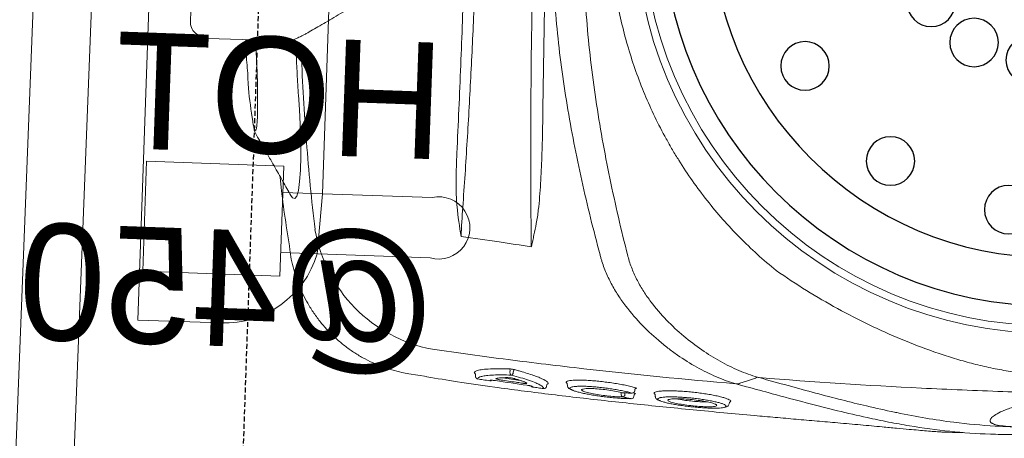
# Model space of a CAD drawing. Header units: millimetres. Extents: x 297264 to 416219, y -77299 to -23696.
# Tile 301 of 327: x 383690 to 383944, y -26492 to -26384. Entities that reach past the tile are written whole.
import ezdxf

# ---------------------------------------------------------------- set-up
doc = ezdxf.new("R2010")
doc.units = ezdxf.units.MM
doc.header["$LTSCALE"] = 2.5
doc.linetypes.add('11aa1PB-bd$0$11aa1PB-af$0$TRATTEGGIATA', pattern=[0.75, 0.5, -0.25])
for name, color, linetype, lineweight in [('CKD Dimensions', 7, 'Continuous', 0), ('CKD Equipments', 252, 'Continuous', 0), ('EQUIPMENT', 210, 'Continuous', 0), ('FURNITURES', 30, 'Continuous', 15), ('HATCH LIGHT', 250, 'Continuous', 0), ('K Equipment', 30, 'Continuous', 9)]:
    doc.layers.add(name, color=color, linetype=linetype, lineweight=lineweight)
doc.layers.add('CKD Plumbing', color=6, linetype='Continuous')
doc.layers.add('FAINTEQUIP', color=253, linetype='Continuous')
doc.styles.get("Standard").update_dxf_attribs({"font": 'GOTHIC.TTF'})

# ---------------------------------------------------------------- blocks, each defined once
blk = doc.blocks.new('awreg')
at = {"layer": 'K Equipment'}
for p, q in [((60701.19, 14430.21, -7.42), (61051.19, 14430.24, -7.42)), ((60701.19, 14415.21, -7.42), (61051.19, 14415.24, -7.42))]:
    blk.add_line(p, q, dxfattribs=at)
blk = doc.blocks.new('G$C62143A14')
at = {"linetype": 'Continuous', "lineweight": 0}
for p, q in [((203.83, 446.85), (137.8, 446.14)), ((134.81, 444.41), (134.24, 443.43)), ((133.76, 441.62), (133.99, 420.82)), ((113.93, 429.31), (112.94, 429.15)), ((130.32, 428.9), (133.9, 429.19)), ((79.21, 418.06), (79.21, 418.06)), ((49.55, 386.51), (49, 381.81)), ((49.57, 386.5), (49.57, 386.51)), ((48.88, 368.7), (48.87, 368.69)), ((49.39, 369.29), (49.5, 369.31)), ((50.37, 369.67), (50.78, 369.47)), ((49.44, 362.37), (48.95, 357.79)), ((50.85, 360.49), (51.48, 360.49)), ((51.33, 359.64), (50.86, 359.63)), ((47.71, 350.93), (47.62, 350.94)), ((47.68, 350.93), (48.05, 350.9)), ((48.57, 345.63), (48.03, 345.57)), ((45.34, 329.13), (45.33, 329.04)), ((45.95, 328.38), (46.32, 328.34)), ((46.82, 328.73), (46.75, 328.33)), ((46.79, 328.96), (46.78, 328.89)), ((47.41, 328.22), (47.77, 328.17)), ((46.65, 322.92), (46.12, 322.87)), ((44.97, 303.8), (45.36, 303.77)), ((45.65, 303.41), (45.51, 303.55)), ((45.8, 303.47), (45.65, 303.41)), ((49.57, 299.48), (50.21, 302.26))]:
    blk.add_line(p, q, dxfattribs=at)
at = {"linetype": 'Continuous', "lineweight": 0, "flags": 128}
for points in [[(94.26, 418.59), (93.66, 418.2), (93.46, 417.59), (94.13, 417.09), (95.62, 416.73), (97.89, 416.49), (100.81, 416.39), (104.33, 416.43), (108.32, 416.6), (112.67, 416.91), (116.39, 417.25), (120.19, 417.68), (120.19, 417.68), (120.19, 417.68)], [(50.36, 301.27), (50.36, 301.27), (50.36, 301.27)], [(51.87, 297.29), (51.12, 299.29), (50.37, 301.26)]]:
    blk.add_lwpolyline(points, dxfattribs=at)
at = {"linetype": 'Continuous', "lineweight": 0}
for radius in [106.93, 105]:
    blk.add_circle((173.18, 226), radius, dxfattribs=at)
for centre, radius, start, end in [((137.83, 442.64), 3.5, 90.6162, 149.6525), ((137.26, 441.66), 3.5, 149.6525, 180.6162), ((130.52, 420.79), 3.47, 274.6644, 0.6066), ((131.16, 421.56), 2.92, 266.0995, 345.287), ((93.4, 375.11), 37.74, 101.688, 171.5562), ((49.57, 368.62), 0.7, 105.1816, 173.5015), ((49.57, 368.62), 0.695, 105.2693, 173.8356), ((49.23, 365.55), 0.7, 173.3804, 218.7703), ((50.81, 359.83), 0.662, 86.742, 152.268), ((50.9, 360.34), 0.71, 196.8739, 266.2326), ((51.49, 360.82), 0.331, 266.795, 332.1856), ((51.31, 359.28), 0.355, 16.969, 86.1806), ((48.04, 354.42), 0.696, 128.4109, 174.5774), ((47.76, 351.62), 0.697, 174.0499, 258.4519), ((46.34, 331.01), 0.662, 90.4906, 162.5797), ((46.36, 331.4), 0.685, 195.9711, 268.143), ((46.03, 329.07), 0.7, 182.9235, 263.468), ((47.48, 328.91), 0.7, 181.8037, 263.5226)]:
    blk.add_arc(centre, radius, start, end, dxfattribs=at)
for points, knots in [([(133.87, 431.73), (132.61, 431.65), (129.52, 431.46), (126.44, 431.07), (124.61, 430.84)], [0, 0, 0, 0, 0.406128, 1, 1, 1, 1]), ([(112.72, 429.1), (112.54, 429.08), (112.03, 428.98), (111.21, 428.78), (110.45, 428.55), (109.86, 428.32), (109.52, 428.12), (109.39, 428.05)], [0, 0, 0, 0, 0.100787, 0.407598, 0.731303, 0.895894, 1, 1, 1, 1]), ([(112.94, 429.15), (112.46, 429.05), (111.51, 428.84), (110.75, 428.57), (110.53, 428.34), (110.88, 428.16), (111.82, 428.04), (113.29, 427.99), (115.28, 427.99), (117.7, 428.06), (120.5, 428.19), (123.59, 428.37), (126.9, 428.61), (129.18, 428.8), (130.32, 428.9)], [0, 0, 0, 0, 0.082617, 0.165235, 0.248974, 0.332713, 0.416293, 0.499873, 0.583402, 0.66693, 0.750192, 0.833453, 0.916727, 1, 1, 1, 1]), ([(124.61, 430.86), (123.92, 430.81), (120.23, 430.56), (116.76, 429.87), (113.93, 429.31)], [0, 0, 0, 0, 0.187713, 1, 1, 1, 1]), ([(109.39, 428.05), (108.12, 427.23), (105.58, 425.64), (101.69, 423.22), (97.89, 420.88), (95.41, 419.35), (94.24, 418.63)], [0, 0, 0, 0, 0.253353, 0.510138, 0.769176, 1, 1, 1, 1]), ([(99.02, 421.57), (97.86, 421.41), (91.22, 420.48), (84.64, 419.17), (79.21, 418.1)], [0, 0, 0, 0, 0.174606, 1, 1, 1, 1]), ([(133.99, 420.82), (134, 420.37), (134.2, 419.77), (134.72, 418.63), (134.93, 418.21), (135.3, 417.53), (135.44, 417.29), (135.72, 416.8), (135.87, 416.55), (136.64, 415.25), (137.37, 414.09), (138.58, 412.21), (139, 411.55), (139.88, 410.19), (140.34, 409.49), (141.72, 407.33), (142.68, 405.82), (144.62, 402.65), (145.6, 400.98), (147.49, 397.46), (148.39, 395.64), (149.56, 392.78), (149.93, 391.81), (150.58, 389.81), (150.87, 388.79), (151.1, 387.73)], [0, 0, 0, 0, 0.125, 0.125, 0.1875, 0.1875, 0.21875, 0.21875, 0.25, 0.25, 0.375, 0.375, 0.4375, 0.4375, 0.5, 0.5, 0.625, 0.625, 0.75, 0.75, 0.875, 0.875, 0.9375, 0.9375, 1, 1, 1, 1]), ([(120.19, 417.68), (120.42, 417.7), (120.64, 417.73), (121.09, 417.77), (121.76, 417.84), (123.33, 417.99), (124.68, 418.11), (127.37, 418.36), (129.17, 418.51), (130.97, 418.65)], [0, 0, 0, 0, 0.0625, 0.0625, 0.125, 0.25, 0.5, 0.5, 1, 1, 1, 1]), ([(79.19, 418.13), (79.18, 418.13), (78.27, 417.99), (76.52, 417.53), (73.94, 416.74), (71.43, 415.74), (68.99, 414.57), (66.56, 413.17), (64.18, 411.55), (61.88, 409.7), (59.76, 407.69), (57.83, 405.55), (56.09, 403.3), (54.54, 400.95), (53.19, 398.52), (52.04, 396.03), (51.09, 393.49), (50.34, 390.91), (49.81, 388.58), (49.62, 387.11), (49.54, 386.51)], [0, 0, 0, 0, 0.001134, 0.05921, 0.117416, 0.175724, 0.234114, 0.292568, 0.357035, 0.420781, 0.483687, 0.545808, 0.607185, 0.667848, 0.727816, 0.787098, 0.845698, 0.903609, 0.960817, 1, 1, 1, 1]), ([(85.76, 412.06), (89.48, 412.63), (96.91, 413.75), (108.15, 415.16), (119.44, 416.38), (127.01, 417.01), (130.8, 417.33)], [0, 0, 0, 0, 0.249615, 0.499229, 0.749615, 1, 1, 1, 1]), ([(120.19, 417.68), (120.19, 417.68), (120.19, 417.68), (120.19, 417.68), (120.19, 417.68), (120.19, 417.68), (120.19, 417.68)], [0.00000000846, 0.00000000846, 0.00000000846, 0.00000000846, 0.000000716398, 0.000000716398, 0.000000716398, 0.000001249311, 0.000001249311, 0.000001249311, 0.000001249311]), ([(120.19, 417.68), (120.19, 417.68), (120.19, 417.68), (120.19, 417.68), (120.19, 417.68), (120.19, 417.68)], [0, 0, 0, 0, 0.051824, 0.658198, 1, 1, 1, 1]), ([(48.93, 381.81), (48.6, 379.21), (47.9, 373.59), (47.04, 365.37), (46.3, 357.46), (45.69, 350.42), (45.11, 343.22), (44.57, 335.88), (44.05, 328.44), (43.55, 320.81), (43.08, 313.03), (42.64, 305.12), (42.26, 298.03), (41.95, 291.8), (41.68, 286.4), (41.42, 281.01), (41.15, 275.42), (40.92, 270.71), (40.72, 266.92), (40.56, 263.77), (40.38, 260.45), (40.21, 257.38), (40.08, 254.83), (39.98, 252.7), (39.9, 250.79), (39.84, 248.9), (39.83, 247.83), (39.91, 243.32)], [0, 0, 0, 0, 0.063316, 0.137046, 0.187379, 0.237747, 0.288072, 0.337874, 0.387718, 0.437523, 0.488782, 0.540075, 0.591317, 0.625909, 0.660493, 0.695746, 0.730982, 0.771161, 0.791716, 0.812265, 0.841912, 0.872106, 0.896195, 0.920292, 0.944907, 0.969526, 1, 1, 1, 1]), ([(50.21, 302.26), (50.81, 315.39), (51.6, 328.49), (53.06, 348.08), (53.59, 354.61), (54.76, 367.64), (55.39, 374.15), (56.07, 380.65)], [0, 0, 0, 0, 0.5, 0.5, 0.75, 0.75, 1, 1, 1, 1]), ([(92.96, 375.75), (93.53, 375.83), (94.1, 375.9), (95.25, 376.01), (95.82, 376.05), (97.55, 376.17), (98.7, 376.22), (102.15, 376.32), (104.46, 376.33), (106.77, 376.32)], [0, 0, 0, 0, 0.125, 0.125, 0.25, 0.25, 0.5, 0.5, 1, 1, 1, 1]), ([(106.77, 376.32), (114.3, 376.26), (121.85, 376.22), (136.97, 376.2), (144.55, 376.21), (152.13, 376.25)], [0, 0, 0, 0, 0.5, 0.5, 1, 1, 1, 1]), ([(162.82, 373.38), (156.9, 373.34), (151, 373.33), (139.22, 373.37), (133.34, 373.42), (121.64, 373.56), (115.82, 373.67), (104.29, 373.93), (98.57, 374.08), (92.89, 374.27)], [0, 0, 0, 0, 0.25, 0.25, 0.5, 0.5, 0.75, 0.75, 1, 1, 1, 1]), ([(48.88, 368.7), (48.82, 368.23), (48.77, 367.77), (48.72, 367.3), (48.66, 366.75), (48.59, 366.19), (48.53, 365.63)], [0, 0, 0, 0, 0.002, 0.002, 0.002, 0.004411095, 0.004411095, 0.004411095, 0.004411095]), ([(49.6, 367.67), (49.59, 367.74), (49.53, 368), (49.39, 368.32), (49.17, 368.7), (48.97, 368.7), (48.88, 368.7)], [0, 0, 0, 0, 0.074197, 0.28708, 0.641001, 1, 1, 1, 1]), ([(50.1, 369.38), (50.05, 369.37), (49.84, 369.35), (49.64, 369.33), (49.5, 369.31)], [0, 0, 0, 0, 0.205831, 1, 1, 1, 1]), ([(50.22, 360.13), (50.21, 360.96), (50.19, 362.64), (50.06, 364.8), (49.87, 366.58), (49.69, 367.32), (49.6, 367.67)], [0, 0, 0, 0, 0.240852, 0.487107, 0.75984, 1, 1, 1, 1]), ([(50.29, 369.5), (50.29, 369.5), (50.29, 369.5), (50.29, 369.49), (50.28, 369.48), (50.23, 369.43), (50.15, 369.38), (50.1, 369.38), (50.1, 369.38)], [0, 0, 0, 0, 0.014276, 0.209132, 0.380371, 0.579352, 0.841929, 1, 1, 1, 1]), ([(50.29, 369.5), (50.3, 369.54), (50.33, 369.64), (50.35, 369.66), (50.37, 369.67)], [0, 0, 0, 0, 0.370215, 1, 1, 1, 1]), ([(50.78, 369.47), (50.91, 369.23), (51.16, 368.75), (51.45, 367.18), (51.6, 365.66), (51.7, 364.15), (51.76, 362.77), (51.78, 361.37), (51.79, 360.67)], [0, 0, 0, 0, 0.21968, 0.439192, 0.658685, 0.696773, 0.849384, 1, 1, 1, 1]), ([(48.64, 365.54), (48.66, 365.53), (48.67, 365.47), (48.69, 365.36), (48.69, 365.31), (48.69, 365.21), (48.69, 365.15), (48.69, 365.02), (48.69, 364.96), (48.68, 364.81), (48.68, 364.74), (48.66, 364.5), (48.65, 364.33), (48.63, 364.16)], [0, 0, 0, 0, 0.25, 0.25, 0.375, 0.375, 0.5, 0.5, 0.625, 0.625, 0.75, 0.75, 1, 1, 1, 1]), ([(48.27, 357.44), (48.32, 357.9), (48.37, 358.37), (48.42, 358.83), (48.56, 360.13), (48.7, 361.42), (48.84, 362.72)], [0, 0, 0, 0, 0.002, 0.002, 0.002, 0.00758254, 0.00758254, 0.00758254, 0.00758254]), ([(48.84, 362.72), (48.86, 362.83), (48.87, 362.94), (48.9, 363.16), (48.92, 363.26), (48.95, 363.45), (48.97, 363.55), (49.01, 363.71), (49.02, 363.78), (49.08, 363.96), (49.11, 364.04), (49.16, 364.08), (49.17, 364.08), (49.2, 364.05), (49.21, 364.03), (49.21, 363.99)], [0, 0, 0, 0, 0.125, 0.125, 0.25, 0.25, 0.375, 0.375, 0.5, 0.5, 0.75, 0.75, 0.875, 0.875, 1, 1, 1, 1]), ([(49.21, 363.99), (49.25, 363.83), (49.29, 363.65), (49.35, 363.26), (49.38, 363.04), (49.45, 362.33), (49.49, 361.79), (49.52, 361.18)], [0, 0, 0, 0, 0.25, 0.25, 0.5, 0.5, 1, 1, 1, 1]), ([(48.01, 352.76), (48.15, 353.07), (48.49, 353.78), (49.05, 355.5), (49.64, 357.64), (50.03, 359.3), (50.22, 360.13)], [0, 0, 0, 0, 0.220226, 0.504612, 0.749666, 1, 1, 1, 1]), ([(49.52, 361.18), (49.52, 361.11), (49.52, 361.04), (49.52, 360.88), (49.52, 360.79), (49.51, 360.61), (49.5, 360.52), (49.49, 360.32), (49.48, 360.23), (49.46, 360.03), (49.45, 359.93), (49.42, 359.74), (49.41, 359.64), (49.38, 359.46), (49.36, 359.38), (49.33, 359.22), (49.31, 359.14), (49.3, 359.08)], [0, 0, 0, 0, 0.125, 0.125, 0.25, 0.25, 0.375, 0.375, 0.5, 0.5, 0.625, 0.625, 0.75, 0.75, 0.875, 0.875, 1, 1, 1, 1]), ([(51.79, 360.67), (51.79, 360.58), (51.79, 360.47), (51.77, 360.25), (51.76, 360.14), (51.74, 359.91), (51.72, 359.79), (51.69, 359.58), (51.67, 359.48), (51.65, 359.39)], [0, 0, 0, 0, 0.25, 0.25, 0.5, 0.5, 0.75, 0.75, 1, 1, 1, 1]), ([(48.36, 356.13), (48.33, 356.05), (48.29, 356.03), (48.26, 356.07), (48.25, 356.1), (48.23, 356.17), (48.22, 356.23), (48.22, 356.36), (48.21, 356.43), (48.21, 356.6), (48.22, 356.69), (48.22, 356.89), (48.23, 357), (48.25, 357.22), (48.26, 357.33), (48.27, 357.44)], [0, 0, 0, 0, 0.25, 0.25, 0.375, 0.375, 0.5, 0.5, 0.625, 0.625, 0.75, 0.75, 0.875, 0.875, 1, 1, 1, 1]), ([(51.65, 359.39), (51.61, 359.21), (51.57, 359.04), (51.49, 358.69), (51.37, 358.18), (51.25, 357.69), (51.02, 356.75), (50.86, 356.15), (50.56, 355.04), (50.4, 354.53), (50.1, 353.57), (49.95, 353.14), (49.52, 351.99), (49.25, 351.42), (48.94, 350.94), (48.88, 350.86), (48.76, 350.72), (48.7, 350.66), (48.53, 350.54), (48.43, 350.5), (48.33, 350.52)], [0, 0, 0, 0, 0.03125, 0.03125, 0.0625, 0.125, 0.125, 0.25, 0.25, 0.375, 0.375, 0.5, 0.5, 0.75, 0.75, 0.8125, 0.8125, 0.875, 0.875, 1, 1, 1, 1]), ([(49.3, 359.08), (49.22, 358.75), (49.13, 358.45), (48.97, 357.88), (48.89, 357.61), (48.66, 356.87), (48.5, 356.46), (48.36, 356.13)], [0, 0, 0, 0, 0.25, 0.25, 0.5, 0.5, 1, 1, 1, 1]), ([(89.48, 356.56), (102.2, 357.15), (115.02, 357.64), (140.91, 358.4), (153.96, 358.68), (167.14, 358.84)], [0, 0, 0, 0, 0.5, 0.5, 1, 1, 1, 1]), ([(47.76, 355.99), (47.74, 355.82), (47.72, 355.65), (47.69, 355.41), (47.68, 355.33), (47.65, 355.19), (47.64, 355.12), (47.61, 354.99), (47.6, 354.93), (47.57, 354.82), (47.56, 354.77), (47.52, 354.65), (47.5, 354.6), (47.48, 354.58)], [0, 0, 0, 0, 0.25, 0.25, 0.375, 0.375, 0.5, 0.5, 0.625, 0.625, 0.75, 0.75, 1, 1, 1, 1]), ([(83.55, 356.23), (83.51, 356.25), (83.46, 356.26), (83.42, 356.27), (83.41, 356.28), (83.41, 356.28), (83.4, 356.28)], [0, 0, 0, 0, 0.0001941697, 0.0001941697, 0.0001941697, 0.0002311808, 0.0002311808, 0.0002311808, 0.0002311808]), ([(89.45, 355.2), (88.46, 355.35), (87.48, 355.52), (86, 355.77), (85.51, 355.86), (84.77, 355.99), (84.53, 356.03), (84.16, 356.1), (84.04, 356.13), (83.85, 356.16), (83.79, 356.17), (83.67, 356.2), (83.61, 356.21), (83.55, 356.23)], [0, 0, 0, 0, 0.5, 0.5, 0.75, 0.75, 0.875, 0.875, 0.9375, 0.9375, 0.96875, 0.96875, 1, 1, 1, 1]), ([(117.12, 354.6), (114.8, 354.54), (112.49, 354.49), (107.86, 354.43), (105.55, 354.42), (100.93, 354.46), (98.63, 354.5), (95.17, 354.66), (94.02, 354.72), (92.3, 354.86), (91.73, 354.91), (90.59, 355.04), (90.02, 355.11), (89.45, 355.2)], [0, 0, 0, 0, 0.25, 0.25, 0.5, 0.5, 0.75, 0.75, 0.875, 0.875, 0.9375, 0.9375, 1, 1, 1, 1]), ([(158.9, 355.44), (151.92, 355.34), (144.94, 355.22), (131.01, 354.94), (124.06, 354.78), (117.12, 354.6)], [0, 0, 0, 0, 0.5, 0.5, 1, 1, 1, 1]), ([(47.35, 354.48), (47.3, 354.02), (47.25, 353.55), (47.21, 353.09), (47.16, 352.63), (47.11, 352.16), (47.07, 351.7)], [0, 0, 0, 0, 0.002, 0.002, 0.002, 0.003999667, 0.003999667, 0.003999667, 0.003999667]), ([(47.07, 351.7), (47.19, 351.73), (47.44, 351.79), (47.76, 352.19), (47.97, 352.67), (48.01, 352.76)], [0, 0, 0, 0, 0.4433, 0.896253, 1, 1, 1, 1]), ([(82.05, 338.49), (88.31, 340.43), (94.62, 342.26), (104.17, 344.77), (107.37, 345.57), (113.78, 347.08), (117, 347.79), (126.68, 349.77), (133.19, 350.9), (143.02, 352.25), (146.31, 352.64), (152.9, 353.29), (156.2, 353.56), (159.5, 353.76)], [0, 0, 0, 0, 0.25, 0.25, 0.375, 0.375, 0.5, 0.5, 0.75, 0.75, 0.875, 0.875, 1, 1, 1, 1]), ([(48.05, 350.9), (48.08, 350.89), (48.15, 350.88), (48.22, 350.82), (48.27, 350.76), (48.29, 350.71), (48.29, 350.69), (48.29, 350.69), (48.29, 350.69)], [0, 0, 0, 0, 0.175463, 0.400939, 0.589495, 0.747071, 0.890518, 1, 1, 1, 1]), ([(48.33, 350.52), (48.33, 350.53), (48.31, 350.55), (48.29, 350.61), (48.29, 350.69), (48.29, 350.69)], [0, 0, 0, 0, 0.3650586, 0.9797373, 1, 1, 1, 1]), ([(48.03, 345.57), (47.98, 345.55), (47.79, 345.55), (47.54, 345.37), (47.32, 345.13), (47.17, 344.9), (47.09, 344.69), (47.01, 344.4)], [0, 0, 0, 0, 0.085263, 0.298133, 0.53129, 0.85157, 1, 1, 1, 1]), ([(47.79, 344.33), (47.76, 344.44), (47.68, 344.73), (47.54, 344.94), (47.34, 344.96), (47.17, 344.77), (47.05, 344.49), (47.01, 344.4)], [0, 0, 0, 0, 0.142974, 0.381895, 0.621008, 0.867279, 1, 1, 1, 1]), ([(49.13, 345.73), (49.16, 345.68), (49.25, 345.55), (49.38, 345.02), (49.51, 344.18), (49.59, 343.09), (49.63, 341.8), (49.62, 340.35), (49.57, 338.78), (49.47, 337.13), (49.34, 335.45), (49.17, 333.78), (48.96, 332.16), (48.73, 330.64), (48.47, 329.22), (48.28, 328.43), (48.19, 328.03)], [0, 0, 0, 0, 0.036944, 0.111064, 0.185167, 0.25898, 0.332797, 0.405887, 0.478972, 0.551758, 0.624553, 0.69822, 0.771885, 0.845998, 0.920119, 1, 1, 1, 1]), ([(48.57, 345.63), (48.57, 345.63), (48.63, 345.76), (48.69, 345.8), (48.74, 345.83)], [0, 0, 0, 0, 0.031421, 1, 1, 1, 1]), ([(48.74, 345.83), (48.76, 345.86), (48.87, 345.99), (49, 345.97), (49.09, 345.79), (49.13, 345.73)], [0, 0, 0, 0, 0.160118, 0.714475, 1, 1, 1, 1]), ([(162.9, 345.95), (156.01, 345.65), (149.15, 345.08), (138.9, 343.85), (135.48, 343.38), (128.69, 342.33), (125.3, 341.74), (115.17, 339.84), (108.47, 338.36), (98.51, 335.9), (95.2, 335.04), (88.61, 333.25), (85.33, 332.31), (82.06, 331.35)], [0, 0, 0, 0, 0.25, 0.25, 0.375, 0.375, 0.5, 0.5, 0.75, 0.75, 0.875, 0.875, 1, 1, 1, 1]), ([(47.01, 344.4), (46.98, 344.33), (46.88, 344.11), (46.69, 343.49), (46.46, 342.54), (46.24, 341.39), (46.03, 340.08), (45.84, 338.67), (45.67, 337.16), (45.53, 335.62), (45.42, 334.09), (45.34, 332.62), (45.3, 331.25), (45.3, 330.07), (45.32, 329.43), (45.34, 329.13)], [0, 0, 0, 0, 0.034967, 0.11668, 0.198521, 0.28284, 0.363401, 0.446271, 0.52675, 0.609595, 0.689692, 0.772207, 0.85087, 0.93183, 1, 1, 1, 1]), ([(46.79, 328.96), (46.87, 329.3), (47.03, 330), (47.26, 331.25), (47.48, 332.65), (47.66, 334.12), (47.82, 335.66), (47.94, 337.19), (48.02, 338.69), (48.07, 340.09), (48.07, 341.38), (48.03, 342.5), (47.95, 343.44), (47.87, 344.05), (47.8, 344.27), (47.79, 344.33)], [0, 0, 0, 0, 0.081121, 0.164592, 0.245691, 0.329206, 0.409093, 0.49132, 0.570813, 0.652715, 0.73066, 0.81084, 0.889237, 0.969944, 1, 1, 1, 1]), ([(45.71, 331.21), (45.69, 331.75), (45.67, 332.78), (45.76, 334.81), (45.94, 336.87), (46.19, 338.84), (46.49, 340.42), (46.71, 341.33), (46.82, 341.49), (46.83, 341.5)], [0, 0, 0, 0, 0.170858, 0.332147, 0.492014, 0.656195, 0.819988, 0.986588, 1, 1, 1, 1]), ([(47.35, 341.5), (47.4, 341.27), (47.51, 340.77), (47.56, 339.28), (47.52, 337.42), (47.37, 335.36), (47.13, 333.35), (46.9, 331.99), (46.76, 331.38), (46.73, 331.23)], [0, 0, 0, 0, 0.140566, 0.301933, 0.463305, 0.622013, 0.785773, 0.94855, 1, 1, 1, 1]), ([(46.83, 341.5), (46.92, 341.67), (47.11, 342.02), (47.29, 341.92), (47.35, 341.55), (47.35, 341.5)], [0, 0, 0, 0, 0.4462454, 0.9349282, 1, 1, 1, 1]), ([(50.2, 302.21), (50.41, 303.06), (50.64, 303.91), (51.18, 305.63), (51.48, 306.49), (52.46, 309.06), (53.22, 310.78), (54.96, 314.19), (55.94, 315.9), (57.56, 318.43), (58.13, 319.28), (59.03, 320.54), (59.34, 320.96), (59.96, 321.8), (60.29, 322.21), (61.93, 324.29), (63.33, 325.9), (66.37, 329.01), (68, 330.49), (70.64, 332.59), (71.56, 333.27), (73.48, 334.56), (74.47, 335.17), (76.51, 336.3), (77.56, 336.82), (79.2, 337.51), (79.75, 337.73), (80.6, 338.03), (80.88, 338.13), (81.46, 338.31), (81.75, 338.4), (82.04, 338.48)], [0, 0, 0, 0, 0.0625, 0.0625, 0.125, 0.125, 0.25, 0.25, 0.375, 0.375, 0.4375, 0.4375, 0.46875, 0.46875, 0.5, 0.5, 0.625, 0.625, 0.75, 0.75, 0.8125, 0.8125, 0.875, 0.875, 0.9375, 0.9375, 0.96875, 0.96875, 0.984375, 0.984375, 1, 1, 1, 1]), ([(79.75, 293.03), (82.31, 296.45), (85.04, 299.7), (90.82, 305.84), (93.86, 308.74), (100.26, 314.21), (103.61, 316.77), (108.01, 319.76), (108.9, 320.35), (110.69, 321.5), (111.6, 322.06), (114.34, 323.72), (116.19, 324.76), (121.81, 327.74), (125.65, 329.52), (133.49, 332.64), (137.5, 334), (142.63, 335.43), (143.66, 335.7), (145.73, 336.21), (146.78, 336.46), (149.91, 337.15), (152, 337.55), (158.29, 338.58), (162.49, 339.04), (166.97, 339.32)], [0, 0, 0, 0, 0.125, 0.125, 0.25, 0.25, 0.375, 0.375, 0.40625, 0.40625, 0.4375, 0.4375, 0.5, 0.5, 0.625, 0.625, 0.75, 0.75, 0.78125, 0.78125, 0.8125, 0.8125, 0.875, 0.875, 1, 1, 1, 1]), ([(45.34, 329.13), (45.4, 329.49), (45.46, 329.84), (45.52, 330.2), (45.58, 330.54), (45.64, 330.87), (45.71, 331.21)], [0, 0, 0, 0, 0.002000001, 0.002000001, 0.002000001, 0.003901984, 0.003901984, 0.003901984, 0.003901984]), ([(46.33, 331.68), (46.41, 331.68), (46.49, 331.68), (46.57, 331.68), (46.69, 331.69), (46.81, 331.69), (46.83, 331.69)], [0.0007933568, 0.0007933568, 0.0007933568, 0.0007933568, 0.0011395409, 0.0011395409, 0.0011395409, 0.0016472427, 0.0016472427, 0.0016472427, 0.0016472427]), ([(46.74, 330.72), (46.69, 330.72), (46.56, 330.72), (46.42, 330.72), (46.34, 330.72)], [0, 0, 0, 0, 0.397181, 1, 1, 1, 1]), ([(46.73, 331.23), (46.74, 330.87), (46.75, 330.51), (46.76, 330.15), (46.77, 329.75), (46.78, 329.36), (46.79, 328.96)], [0, 0, 0, 0, 0.002000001, 0.002000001, 0.002000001, 0.004171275, 0.004171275, 0.004171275, 0.004171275]), ([(81.91, 331.3), (81.36, 331.14), (80.83, 330.96), (79.77, 330.57), (79.26, 330.35), (77.73, 329.68), (76.75, 329.18), (75.33, 328.37), (74.86, 328.09), (73.94, 327.5), (73.48, 327.2), (72.15, 326.27), (71.29, 325.63), (68.84, 323.63), (67.32, 322.21), (64.5, 319.27), (63.18, 317.74), (60.74, 314.58), (59.62, 312.99), (57.58, 309.77), (56.66, 308.15), (55.43, 305.71), (55.04, 304.9), (54.31, 303.27), (53.97, 302.45), (53.04, 300), (52.53, 298.38), (52.13, 296.78)], [0, 0, 0, 0, 0.03125, 0.03125, 0.0625, 0.0625, 0.125, 0.125, 0.15625, 0.15625, 0.1875, 0.1875, 0.25, 0.25, 0.375, 0.375, 0.5, 0.5, 0.625, 0.625, 0.75, 0.75, 0.8125, 0.8125, 0.875, 0.875, 1, 1, 1, 1]), ([(46.32, 328.34), (46.36, 328.33), (46.44, 328.31), (46.52, 328.25), (46.56, 328.19), (46.57, 328.18), (46.57, 328.17), (46.57, 328.17), (46.57, 328.16)], [0, 0, 0, 0, 0.254985, 0.463826, 0.637296, 0.783337, 0.926867, 1, 1, 1, 1]), ([(46.75, 328.33), (46.73, 328.23), (46.71, 328.14), (46.67, 328.01), (46.66, 327.97), (46.63, 327.96), (46.62, 327.96), (46.61, 327.98), (46.6, 327.99), (46.59, 328.04), (46.58, 328.07), (46.58, 328.14), (46.58, 328.15), (46.57, 328.16)], [0, 0, 0, 0, 0.25, 0.25, 0.5, 0.5, 0.625, 0.625, 0.75, 0.75, 0.875, 0.875, 1, 1, 1, 1]), ([(47.77, 328.17), (47.78, 328.17), (47.82, 328.17), (47.9, 328.14), (47.97, 328.08), (48.01, 328.02), (48.01, 328), (48.01, 327.99), (48.01, 327.99)], [0, 0, 0, 0, 0.005493, 0.289143, 0.515025, 0.705708, 0.87243, 1, 1, 1, 1]), ([(48.19, 328.03), (48.18, 327.98), (48.15, 327.87), (48.1, 327.78), (48.05, 327.81), (48.02, 327.89), (48.01, 327.98), (48.01, 327.99)], [0, 0, 0, 0, 0.170931, 0.43557, 0.700344, 0.964272, 1, 1, 1, 1]), ([(46.12, 322.87), (46.08, 322.84), (45.89, 322.85), (45.64, 322.67), (45.42, 322.43), (45.27, 322.2), (45.19, 321.99), (45.11, 321.69)], [0, 0, 0, 0, 0.0760045, 0.2920195, 0.5221541, 0.8303026, 1, 1, 1, 1]), ([(45.89, 321.6), (45.87, 321.66), (45.81, 321.92), (45.67, 322.18), (45.47, 322.26), (45.28, 322.08), (45.16, 321.8), (45.11, 321.69)], [0, 0, 0, 0, 0.074975, 0.308763, 0.600633, 0.840221, 1, 1, 1, 1]), ([(47.15, 323.14), (47.22, 323.01), (47.36, 322.78), (47.52, 322.03), (47.64, 321.1), (47.73, 319.94), (47.78, 318.6), (47.78, 317.11), (47.75, 315.53), (47.67, 313.89), (47.55, 312.24), (47.4, 310.61), (47.22, 309.05), (47.01, 307.61), (46.77, 306.32), (46.53, 305.23), (46.28, 304.37), (46.03, 303.74), (45.88, 303.56), (45.8, 303.47)], [0, 0, 0, 0, 0.066966, 0.12566, 0.184351, 0.242449, 0.30055, 0.358196, 0.415842, 0.473121, 0.530398, 0.588231, 0.646066, 0.704525, 0.762985, 0.822038, 0.881088, 0.940546, 1, 1, 1, 1]), ([(46.65, 322.92), (46.66, 322.94), (46.72, 323.08), (46.78, 323.12), (46.83, 323.14)], [0, 0, 0, 0, 0.269637, 1, 1, 1, 1]), ([(46.83, 323.14), (46.86, 323.17), (46.97, 323.31), (47.07, 323.21), (47.15, 323.14)], [0, 0, 0, 0, 0.258674, 1, 1, 1, 1]), ([(45.11, 321.69), (45.09, 321.64), (45, 321.45), (44.84, 320.86), (44.63, 319.96), (44.44, 318.85), (44.25, 317.58), (44.09, 316.19), (43.95, 314.73), (43.84, 313.22), (43.76, 311.73), (43.71, 310.29), (43.69, 308.94), (43.71, 307.72), (43.77, 306.65), (43.85, 305.81), (43.93, 305.27), (43.99, 305.12), (44, 305.09)], [0, 0, 0, 0, 0.023226, 0.092931, 0.162639, 0.232676, 0.302714, 0.372201, 0.441684, 0.510683, 0.579678, 0.648044, 0.716408, 0.784299, 0.852186, 0.919822, 0.987451, 1, 1, 1, 1]), ([(44.77, 305.11), (44.81, 305.22), (44.93, 305.5), (45.13, 306.21), (45.35, 307.2), (45.55, 308.37), (45.74, 309.69), (45.91, 311.11), (46.04, 312.6), (46.14, 314.11), (46.21, 315.58), (46.24, 316.99), (46.22, 318.29), (46.18, 319.46), (46.1, 320.44), (46, 321.18), (45.92, 321.48), (45.89, 321.6)], [0, 0, 0, 0, 0.045419, 0.115839, 0.186799, 0.257754, 0.32863, 0.399501, 0.469663, 0.539816, 0.608957, 0.678085, 0.746838, 0.815591, 0.884388, 0.95319, 1, 1, 1, 1]), ([(45.03, 319.21), (45.08, 319.31), (45.23, 319.62), (45.41, 319.65), (45.5, 319.28), (45.51, 319.2)], [0, 0, 0, 0, 0.294516, 0.862877, 1, 1, 1, 1]), ([(44.19, 307.56), (44.18, 307.58), (44.1, 307.78), (44.03, 308.8), (43.99, 310.49), (44.06, 312.55), (44.21, 314.67), (44.44, 316.66), (44.72, 318.23), (44.92, 319.03), (45.02, 319.2), (45.03, 319.21)], [0, 0, 0, 0, 0.015121, 0.155418, 0.294804, 0.433435, 0.572075, 0.71203, 0.853105, 0.994782, 1, 1, 1, 1]), ([(45.51, 319.2), (45.57, 319.04), (45.69, 318.64), (45.79, 317.29), (45.81, 315.44), (45.72, 313.35), (45.53, 311.24), (45.28, 309.37), (44.99, 307.95), (44.8, 307.52), (44.72, 307.33)], [0, 0, 0, 0, 0.0984, 0.230543, 0.361452, 0.492139, 0.623641, 0.756097, 0.8899, 1, 1, 1, 1]), ([(45.26, 309.38), (45.24, 309.62), (45.2, 310.29), (45.23, 311.82), (45.32, 313.71), (45.49, 315.53), (45.65, 316.8), (45.75, 317.23), (45.77, 317.32)], [0, 0, 0, 0, 0.1171914, 0.3236173, 0.5316923, 0.7421657, 0.9517971, 1, 1, 1, 1]), ([(44.47, 307), (44.44, 307.01), (44.33, 307.03), (44.25, 307.33), (44.19, 307.56)], [0, 0, 0, 0, 0.26459, 1, 1, 1, 1]), ([(44.72, 307.33), (44.7, 307.27), (44.61, 307.01), (44.53, 307.01), (44.47, 307)], [0, 0, 0, 0, 0.212645, 1, 1, 1, 1]), ([(44, 305.09), (44.04, 304.8), (44.09, 304.57), (44.21, 304.32), (44.42, 304.02), (44.64, 303.9), (44.97, 303.8)], [0, 0, 0, 0, 0.150992, 0.540293, 0.796534, 1, 1, 1, 1]), ([(44, 305.09), (44.04, 304.95), (44.14, 304.63), (44.26, 304.57), (44.32, 304.54)], [0, 0, 0, 0, 0.453626, 1, 1, 1, 1]), ([(44.32, 304.54), (44.44, 304.58), (44.58, 304.62), (44.74, 305.04), (44.77, 305.11)], [0, 0, 0, 0, 0.8365957, 1, 1, 1, 1]), ([(45.51, 303.55), (45.47, 303.56), (45.41, 303.59), (45.37, 303.74), (45.36, 303.77)], [0, 0, 0, 0, 0.735294, 1, 1, 1, 1]), ([(50.2, 302.21), (50.19, 302.14), (50.18, 302.06), (50.17, 301.89), (50.18, 301.81), (50.21, 301.64), (50.23, 301.56), (50.28, 301.41), (50.32, 301.34), (50.36, 301.27)], [0, 0, 0, 0, 0.25, 0.25, 0.5, 0.5, 0.75, 0.75, 1, 1, 1, 1]), ([(50.2, 302.21), (50.2, 302.22), (50.2, 302.22), (50.21, 302.23), (50.21, 302.24), (50.21, 302.25), (50.21, 302.26)], [0, 0, 0, 0, 0.00003361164, 0.00003361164, 0.00003361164, 0.00009841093, 0.00009841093, 0.00009841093, 0.00009841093]), ([(45.6, 147.31), (45.02, 149.63), (44.08, 153.42), (43.14, 158.58), (42.52, 162.49), (42.07, 166.08), (41.78, 169.32), (41.57, 172.51), (41.43, 175.54), (41.32, 178.54), (41.24, 181.43), (41.18, 184.13), (41.11, 187.04), (41.05, 190.57), (40.96, 194.84), (40.86, 199.86), (40.72, 205.12), (40.58, 210.4), (40.42, 215.41), (40.27, 220), (40.12, 224.07), (39.98, 227.69), (39.87, 230.87), (39.8, 233.7), (39.73, 239.01), (39.98, 246.66), (40.84, 255.43), (41.86, 262.6), (42.9, 268.77), (44.25, 275.81), (46, 283.98), (47.78, 291.81), (49.04, 297.24), (49.57, 299.48)], [0, 0, 0, 0, 0.0593635, 0.0971043, 0.1348438, 0.1667324, 0.198607, 0.2201848, 0.2417788, 0.2633349, 0.278122, 0.2929063, 0.3080418, 0.3231723, 0.3441056, 0.3655953, 0.3864814, 0.4080077, 0.4295299, 0.4486306, 0.4683357, 0.4884205, 0.5086324, 0.5289688, 0.5492243, 0.6333183, 0.7152132, 0.756242, 0.7972696, 0.8516973, 0.906117, 0.9611972, 1, 1, 1, 1]), ([(52.02, 296.33), (51.42, 293.79), (50.23, 288.7), (48.59, 281.61), (47.1, 274.85), (45.67, 268), (44.9, 263.56), (44.47, 261.16)], [0, 0, 0, 0, 0.192621, 0.385484, 0.57846, 0.771235, 1, 1, 1, 1]), ([(55.29, 128.94), (54.17, 142.82), (53.27, 156.72), (51.87, 184.59), (51.39, 198.55), (50.98, 219.52), (50.9, 226.52), (50.84, 240.51), (50.86, 247.5), (51.08, 268.46), (51.45, 282.4), (52.02, 296.33)], [0, 0, 0, 0, 0.25, 0.25, 0.5, 0.5, 0.625, 0.625, 0.75, 0.75, 1, 1, 1, 1]), ([(81.21, 156.98), (79.47, 159.59), (77.81, 162.21), (74.65, 167.51), (73.14, 170.18), (70.29, 175.58), (68.94, 178.31), (66.39, 183.83), (65.2, 186.62), (62.96, 192.26), (61.93, 195.1), (60.52, 199.39), (60.07, 200.83), (59.22, 203.72), (58.82, 205.17), (58.08, 208.1), (57.73, 209.57), (57.1, 212.54), (56.82, 214.04), (56.34, 217.05), (56.15, 218.57), (55.94, 220.88), (55.88, 221.66), (55.82, 222.82), (55.8, 223.21), (55.78, 224), (55.77, 224.39), (55.75, 226.36), (55.8, 227.92), (56.02, 230.99), (56.19, 232.52), (56.6, 235.54), (56.85, 237.04), (57.42, 240.02), (57.73, 241.5), (58.42, 244.43), (58.79, 245.89), (59.57, 248.78), (59.98, 250.22), (61.29, 254.51), (62.26, 257.35), (65.39, 265.8), (67.81, 271.36), (71.95, 279.63), (73.4, 282.35), (76.46, 287.74), (78.07, 290.4), (79.75, 293.03)], [0, 0, 0, 0, 0.0625, 0.0625, 0.125, 0.125, 0.1875, 0.1875, 0.25, 0.25, 0.3125, 0.3125, 0.34375, 0.34375, 0.375, 0.375, 0.40625, 0.40625, 0.4375, 0.4375, 0.46875, 0.46875, 0.484375, 0.484375, 0.492187, 0.492187, 0.5, 0.5, 0.53125, 0.53125, 0.5625, 0.5625, 0.59375, 0.59375, 0.625, 0.625, 0.65625, 0.65625, 0.6875, 0.6875, 0.75, 0.75, 0.875, 0.875, 0.9375, 0.9375, 1, 1, 1, 1]), ([(44.47, 261.16), (44.44, 260.98), (43.93, 258.18), (43.23, 253.09), (42.27, 244.62), (41.92, 237.77), (41.88, 232.66), (41.9, 230.93), (41.91, 230.14)], [0, 0, 0, 0, 0.016162, 0.250764, 0.485322, 0.836539, 0.925214, 1, 1, 1, 1]), ([(42.51, 207.1), (42.47, 208.53), (42.43, 209.94), (42.38, 211.68), (42.37, 212.02), (42.35, 212.71), (42.34, 213.05), (42.31, 214.05), (42.29, 214.71), (42.25, 215.99), (42.23, 216.62), (42.2, 217.54), (42.19, 217.85), (42.17, 218.45), (42.16, 218.74), (42.12, 220.18), (42.08, 221.26), (42.04, 222.76), (42.02, 223.24), (41.99, 224.18), (41.98, 224.63), (41.95, 225.92), (41.93, 226.71), (41.91, 228.15), (41.9, 228.82), (41.9, 229.73), (41.9, 230.03), (41.91, 230.59), (41.91, 230.86), (41.94, 232.14), (41.98, 232.98), (42.12, 234.36), (42.22, 234.91), (42.39, 235.55), (42.46, 235.73), (42.56, 235.96), (42.6, 236.03), (42.68, 236.16), (42.72, 236.22), (42.93, 236.46), (43.12, 236.55), (43.54, 236.51), (43.78, 236.38), (44.29, 235.92), (44.57, 235.59), (45.17, 234.68), (45.49, 234.11), (45.93, 233.22), (46.01, 233.03), (46.19, 232.64), (46.28, 232.43), (46.55, 231.79), (46.73, 231.32), (47.11, 230.3), (47.3, 229.74), (47.69, 228.53), (47.89, 227.87), (48.28, 226.45), (48.47, 225.69), (48.86, 224.02), (49.05, 223.12), (49.33, 221.64), (49.42, 221.13), (49.59, 220.08), (49.68, 219.53), (49.84, 218.41), (49.92, 217.83), (50.04, 216.92), (50.07, 216.61), (50.15, 215.99), (50.18, 215.67), (50.35, 214.08), (50.46, 212.76), (50.59, 210.72), (50.63, 210.02), (50.68, 208.96), (50.7, 208.61), (50.72, 207.9), (50.73, 207.54), (50.76, 206.48), (50.77, 205.78), (50.78, 204.72), (50.78, 204.37), (50.78, 203.67), (50.77, 203.32), (50.75, 201.59), (50.71, 200.26), (50.62, 198.67), (50.6, 198.36), (50.56, 197.73), (50.54, 197.42), (50.47, 196.51), (50.42, 195.92), (50.26, 194.23), (50.14, 193.18), (49.94, 191.7), (49.87, 191.23), (49.73, 190.31), (49.65, 189.88), (49.43, 188.62), (49.27, 187.85), (48.95, 186.43), (48.79, 185.78), (48.55, 184.87), (48.46, 184.58), (48.3, 184.02), (48.22, 183.75), (47.82, 182.47), (47.5, 181.62), (46.89, 180.21), (46.6, 179.63), (46.18, 178.94), (46.04, 178.74), (45.78, 178.39), (45.65, 178.25), (45.28, 177.9), (45.05, 177.77), (44.63, 177.73), (44.44, 177.82), (44.09, 178.2), (43.94, 178.5), (43.73, 179.13), (43.66, 179.37), (43.57, 179.79), (43.54, 179.94), (43.48, 180.25), (43.46, 180.41), (43.32, 181.28), (43.24, 182.12), (43.14, 183.4), (43.12, 183.66), (43.09, 184.22), (43.07, 184.52), (43.03, 185.44), (43, 186.1), (42.95, 187.54), (42.93, 188.32), (42.89, 189.61), (42.88, 190.05), (42.86, 190.98), (42.85, 191.47), (42.82, 192.99), (42.79, 194.06), (42.76, 195.79), (42.75, 196.38), (42.73, 197.3), (42.72, 197.62), (42.71, 198.25), (42.7, 198.57), (42.67, 200.18), (42.64, 201.5), (42.6, 203.56), (42.58, 204.26), (42.54, 205.68), (42.53, 206.39), (42.51, 207.1)], [0, 0, 0, 0, 0.015625, 0.015625, 0.019531, 0.019531, 0.023438, 0.023438, 0.03125, 0.03125, 0.039063, 0.039063, 0.042969, 0.042969, 0.046875, 0.046875, 0.0625, 0.0625, 0.070313, 0.070313, 0.078125, 0.078125, 0.09375, 0.09375, 0.109375, 0.109375, 0.117188, 0.117188, 0.125, 0.125, 0.15625, 0.15625, 0.1875, 0.1875, 0.203125, 0.203125, 0.210938, 0.210938, 0.21875, 0.21875, 0.25, 0.25, 0.28125, 0.28125, 0.3125, 0.3125, 0.34375, 0.34375, 0.351563, 0.351563, 0.359375, 0.359375, 0.375, 0.375, 0.390625, 0.390625, 0.40625, 0.40625, 0.421875, 0.421875, 0.4375, 0.4375, 0.445313, 0.445313, 0.453125, 0.453125, 0.460938, 0.460938, 0.464844, 0.464844, 0.46875, 0.46875, 0.484375, 0.484375, 0.492188, 0.492188, 0.496094, 0.496094, 0.5, 0.5, 0.507813, 0.507813, 0.511719, 0.511719, 0.515625, 0.515625, 0.53125, 0.53125, 0.535156, 0.535156, 0.539063, 0.539063, 0.546875, 0.546875, 0.5625, 0.5625, 0.570313, 0.570313, 0.578125, 0.578125, 0.59375, 0.59375, 0.609375, 0.609375, 0.617188, 0.617188, 0.625, 0.625, 0.65625, 0.65625, 0.6875, 0.6875, 0.703125, 0.703125, 0.71875, 0.71875, 0.75, 0.75, 0.78125, 0.78125, 0.8125, 0.8125, 0.828125, 0.828125, 0.835938, 0.835938, 0.84375, 0.84375, 0.875, 0.875, 0.882812, 0.882812, 0.890625, 0.890625, 0.90625, 0.90625, 0.921875, 0.921875, 0.929687, 0.929687, 0.9375, 0.9375, 0.953125, 0.953125, 0.960937, 0.960937, 0.964844, 0.964844, 0.96875, 0.96875, 0.984375, 0.984375, 0.992187, 0.992187, 1, 1, 1, 1])]:
    blk.add_open_spline(points, degree=3, knots=knots, dxfattribs=at)
for points in [[(85.4, 374.43), (87.9, 374.93), (90.42, 375.4), (92.96, 375.75)], [(84.34, 364.56), (84.74, 367.84), (85.09, 371.14), (85.4, 374.43)], [(92.89, 374.27), (90.43, 374.34), (87.93, 374.4), (85.4, 374.43)], [(48.53, 365.63), (48.57, 365.61), (48.61, 365.59), (48.64, 365.54)], [(48.63, 364.16), (48.33, 361.44), (48.04, 358.72), (47.76, 355.99)], [(83.4, 356.28), (83.73, 359.04), (84.04, 361.8), (84.34, 364.56)], [(83.4, 356.28), (85.44, 356.36), (87.47, 356.46), (89.48, 356.56)], [(47.48, 354.58), (47.43, 354.53), (47.39, 354.5), (47.35, 354.48)], [(82.05, 338.49), (82.05, 338.49), (82.04, 338.48), (82.04, 338.48)], [(82.06, 331.35), (82.01, 331.33), (81.96, 331.32), (81.91, 331.3)], [(50.36, 301.27), (50.36, 301.27), (50.36, 301.27), (50.37, 301.26)], [(51.87, 297.29), (52.01, 297.13), (52.1, 296.95), (52.13, 296.78)], [(52.13, 296.78), (52.09, 296.63), (52.06, 296.48), (52.02, 296.33)]]:
    blk.add_open_spline(points, degree=3, dxfattribs=at)
at = {"layer": 'EQUIPMENT'}
for p, q in [((79.6, 382.18), (79.45, 420.64)), ((79.6, 382.18), (79.45, 420.64)), ((79.49, 411.25), (94.99, 410.49)), ((79.49, 411.25), (94.99, 410.49))]:
    blk.add_line(p, q, dxfattribs=at)
blk.add_lwpolyline([(255.93, 413.33, 0.294125), (270.5, 436.14), (270.42, 457.48), (60.67, 456.7), (60.75, 435.36, 0.340822), (79.49, 411.25)], format="xyb", dxfattribs=at)
blk.add_lwpolyline([(255.93, 413.33, 0.294125), (270.5, 436.14), (270.42, 457.48), (60.67, 456.7), (60.75, 435.36, 0.340822), (79.49, 411.25)], format="xyb", dxfattribs=at)
blk.add_lwpolyline([(255.93, 413.33, 0.294125), (270.5, 436.14), (270.42, 457.48), (60.67, 456.7), (60.75, 435.36, 0.340822), (79.49, 411.25)], format="xyb", dxfattribs=at)
blk.add_lwpolyline([(255.93, 413.33, 0.294125), (270.5, 436.14), (270.42, 457.48), (60.67, 456.7), (60.75, 435.36, 0.340822), (79.49, 411.25)], format="xyb", dxfattribs=at)
blk.add_lwpolyline([(255.93, 413.33, 0.294125), (270.5, 436.14), (270.42, 457.48), (60.67, 456.7), (60.75, 435.36, 0.340822), (79.49, 411.25)], format="xyb", dxfattribs=at)
blk.add_lwpolyline([(255.93, 413.33, 0.294125), (270.5, 436.14), (270.42, 457.48), (60.67, 456.7), (60.75, 435.36, 0.340822), (79.49, 411.25)], format="xyb", dxfattribs=at)
blk.add_lwpolyline([(255.93, 413.33, 0.294125), (270.5, 436.14), (270.42, 457.48), (60.67, 456.7), (60.75, 435.36, 0.340822), (79.49, 411.25)], format="xyb", dxfattribs=at)
blk.add_lwpolyline([(255.93, 413.33, 0.294125), (270.5, 436.14), (270.42, 457.48), (60.67, 456.7), (60.75, 435.36, 0.340822), (79.49, 411.25)], format="xyb", dxfattribs=at)
blk.add_lwpolyline([(73.4, 420.62), (101.73, 420.72), (101.6, 456.07), (73.27, 455.96)], close=True, dxfattribs=at)
blk.add_lwpolyline([(73.4, 420.62), (101.73, 420.72), (101.6, 456.07), (73.27, 455.96)], close=True, dxfattribs=at)
blk.add_lwpolyline([(73.4, 420.62), (101.73, 420.72), (101.6, 456.07), (73.27, 455.96)], close=True, dxfattribs=at)
blk.add_lwpolyline([(73.4, 420.62), (101.73, 420.72), (101.6, 456.07), (73.27, 455.96)], close=True, dxfattribs=at)
blk.add_lwpolyline([(73.4, 420.62), (101.73, 420.72), (101.6, 456.07), (73.27, 455.96)], close=True, dxfattribs=at)
blk.add_lwpolyline([(73.4, 420.62), (101.73, 420.72), (101.6, 456.07), (73.27, 455.96)], close=True, dxfattribs=at)
blk.add_lwpolyline([(73.4, 420.62), (101.73, 420.72), (101.6, 456.07), (73.27, 455.96)], close=True, dxfattribs=at)
blk.add_lwpolyline([(73.4, 420.62), (101.73, 420.72), (101.6, 456.07), (73.27, 455.96)], close=True, dxfattribs=at)
for points in [[(95.09, 382.23), (94.95, 420.7)], [(95.09, 382.23), (94.95, 420.7)], [(95.09, 382.23), (94.95, 420.7)], [(95.09, 382.23), (94.95, 420.7)], [(95.09, 382.23), (94.95, 420.7)], [(95.09, 382.23), (94.95, 420.7)], [(95.09, 382.23), (94.95, 420.7)], [(95.09, 382.23), (94.95, 420.7)], [(94.99, 410.49), (154.93, 410.71)], [(94.99, 410.49), (154.93, 410.71)], [(94.99, 410.49), (154.93, 410.71)], [(94.99, 410.49), (154.93, 410.71)], [(94.99, 410.49), (154.93, 410.71)], [(94.99, 410.49), (154.93, 410.71)], [(94.99, 410.49), (154.93, 410.71)], [(94.99, 410.49), (154.93, 410.71)]]:
    blk.add_lwpolyline(points, dxfattribs=at)
blk.add_arc((87.35, 380.22), 8, 165.8268, 14.5999, dxfattribs=at)
blk.add_arc((87.35, 380.22), 8, 165.8268, 14.5999, dxfattribs=at)
blk.add_arc((87.35, 380.22), 8, 165.8268, 14.5999, dxfattribs=at)
blk.add_arc((87.35, 380.22), 8, 165.8268, 14.5999, dxfattribs=at)
blk.add_arc((87.35, 380.22), 8, 165.8268, 14.5999, dxfattribs=at)
blk.add_arc((87.35, 380.22), 8, 165.8268, 14.5999, dxfattribs=at)
blk.add_arc((87.35, 380.22), 8, 165.8268, 14.5999, dxfattribs=at)
blk.add_arc((87.35, 380.22), 8, 165.8268, 14.5999, dxfattribs=at)
at = {"layer": 'FAINTEQUIP', "color": 4, "linetype": '11aa1PB-bd$0$11aa1PB-af$0$TRATTEGGIATA'}
blk.add_lwpolyline([(337, 429.45), (338.5, 25.45), (1.5, 24.2), (0, 428.19), (337, 429.45)], dxfattribs=at)
blk = doc.blocks.new('G$C978481E4')
at = {"layer": 'CKD Plumbing', "color": 7, "insert": (0, 297.08), "char_height": 30, "width": 251, "attachment_point": 1}
blk.add_mtext('HOT\\P@450', dxfattribs=at)
blk = doc.blocks.new('G$C0C3C389A')
at = {"layer": 'CKD Dimensions'}
blk.add_blockref('G$C978481E4', (0, 0), dxfattribs=at)
blk = doc.blocks.new('100 DNT')
at = {"layer": 'CKD Plumbing'}
for centre, radius in [((-0.13, -4.68), 101.6), ((-0.13, -4.68), 88.9), ((-14.03, 67.29), 6.35), ((19.38, 65.33), 6.35), ((-44.99, 54.56), 6.35), ((48.63, 49.06), 6.35), ((-67.36, 29.66), 6.35), ((-0.36, 27.01), 6.35), ((14.87, 24.79), 6.35), ((-15.04, 22.4), 6.35), ((67.93, 21.71), 6.35), ((27.63, 16.19), 6.35), ((-26.26, 11.87), 6.35), ((35.39, 2.9), 6.35), ((-76.71, -2.48), 6.35), ((-31.81, -2.48), 6.35), ((-31.81, -2.48), 6.35), ((-31.81, -2.48), 6.35), ((-31.81, -2.48), 6.35), ((-31.81, -2.48), 6.35), ((-31.81, -2.48), 6.35), ((-31.81, -2.48), 6.35), ((-31.81, -2.48), 6.35), ((-31.81, -2.48), 6.35), ((-31.81, -2.48), 6.35), ((-31.81, -2.48), 6.35), ((-31.81, -2.48), 6.35), ((-31.81, -2.48), 6.35), ((-31.81, -2.48), 6.35), ((-31.81, -2.48), 6.35), ((-31.81, -2.48), 6.35), ((-31.81, -2.48), 6.35), ((-31.81, -2.48), 6.35), ((-31.81, -2.48), 6.35), ((-31.81, -2.48), 6.35), ((-31.81, -2.48), 6.35), ((-31.81, -2.48), 6.35), ((-31.81, -2.48), 6.35), ((-31.81, -2.48), 6.35), ((-31.81, -2.48), 6.35), ((-31.81, -2.48), 6.35), ((-31.81, -2.48), 6.35), ((73.45, -11.3), 6.35), ((36.62, -12.43), 6.35), ((-30.58, -17.81), 6.35), ((31.07, -26.79), 6.35), ((-22.82, -31.1), 6.35), ((-71.19, -35.49), 6.35), ((-10.07, -39.7), 6.35), ((19.84, -37.31), 6.35), ((5.16, -41.92), 6.35), ((64.1, -43.44), 6.35), ((-51.89, -62.84), 6.35), ((41.73, -68.34), 6.35), ((-22.64, -79.11), 6.35), ((10.78, -81.07), 6.35)]:
    blk.add_circle(centre, radius, dxfattribs=at)
blk = doc.blocks.new('100DNT')
at = {"layer": 'CKD Plumbing'}
blk.add_blockref('100 DNT', (0.13, 4.68), dxfattribs=at)

msp = doc.modelspace()

# ---------------------------------------------------------------- hatches: boundary and pattern name
at = {"layer": 'HATCH LIGHT', "true_color": 0x636466}
h = msp.add_hatch(dxfattribs=at)
h.set_pattern_fill('ANSI32', color=251, scale=6)
h.set_pattern_definition([(45, (318543.99, -46725.026), (-40.411153, 40.411153), []), (45, (318570.93, -46725.026), (-40.411153, 40.411153), [])])
h.paths.add_polyline_path([(395686.83, -32589.97), (395492.89, -32638.82), (395674.43, -33359.69), (383121.78, -33359.58, -0.000263), (383107.25, -33559.58), (395931.04, -33559.7)])
h.paths.add_polyline_path([(383535.72, -25157.06), (383335.64, -25157.06, -0.011972), (382854.42, -34256.03), (383055.01, -34256.03, 0.01196)])
h.paths.add_polyline_path([(383519.35, -25697.6), (393198.29, -26046.56, 0.003501), (393692.36, -26800.64), (393859.99, -26691.53), (393309.88, -25850.46), (383525.58, -25497.7, -0.000262)])
h = msp.add_hatch(dxfattribs=at)
h.set_pattern_fill('ANSI37', color=251, scale=8)
h.set_pattern_definition([(45, (318543.99, -46725.026), (-17.960512, 17.960512), []), (135, (318543.99, -46725.026), (-17.960512, -17.960512), [])])
edge = h.paths.add_edge_path()
edge.add_line((386312.89, -25798.32), (383519.35, -25697.6))
edge.add_arc((193121.99, -19659.44), 190493.08, 356.5735369, 358.1835586, ccw=False)
edge.add_line((383274.53, -31044.72), (386123.75, -31044.74))
edge.add_line((386123.75, -31044.74), (386250.25, -27535.69))
edge.add_line((386250.25, -27535.69), (386150.32, -27532.09))
edge.add_line((386150.32, -27532.09), (386121.06, -28343.52))
edge.add_line((386121.06, -28343.52), (386121.07, -28343.52))
edge.add_line((386121.07, -28343.52), (386056.22, -30142.35))
edge.add_line((386056.22, -30142.35), (386027.29, -30944.74))
edge.add_line((386027.29, -30944.74), (383395.58, -30944.72))
edge.add_line((383395.58, -30944.72), (383521.6, -27449.28))
edge.add_line((383521.6, -27449.28), (384520.95, -27485.31))
edge.add_line((384520.95, -27485.31), (384562.35, -27486.81))
edge.add_line((384562.35, -27486.81), (384565.95, -27386.87))
edge.add_line((384565.95, -27386.87), (383525.2, -27349.35))
edge.add_line((383525.2, -27349.35), (383581.11, -25799.9))
edge.add_line((383581.11, -25799.9), (385080.14, -25853.94))
edge.add_line((385080.14, -25853.94), (385069.33, -26153.75))
edge.add_line((385069.33, -26153.75), (385045.92, -26801.7))
edge.add_line((385045.92, -26801.7), (385043.28, -26874.86))
edge.add_line((385043.28, -26874.86), (385143.22, -26878.47))
edge.add_line((385143.22, -26878.47), (385180.02, -25857.54))
edge.add_line((385180.02, -25857.54), (386209.35, -25894.65))
edge.add_line((386209.35, -25894.65), (386182.74, -26632.68))
edge.add_line((386182.74, -26632.68), (386282.68, -26636.28))
edge.add_line((386282.68, -26636.28), (386312.89, -25798.32))

# ---------------------------------------------------------------- block references
at = {"layer": 'CKD Dimensions', "ltscale": 0.25, "xscale": -1, "rotation": 357.9752170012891}
msp.add_blockref('G$C0C3C389A', (383789.56, -26687.18), dxfattribs=at)
at = {"layer": 'CKD Equipments', "ltscale": 0.25, "rotation": 87.79023278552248}
msp.add_blockref('G$C62143A14', (384174.82, -26539.83), dxfattribs=at)
at = {"layer": 'CKD Plumbing', "xscale": -0.9832238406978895, "yscale": 0.9832238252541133, "zscale": 0.9832238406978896, "rotation": 359.9999999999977}
msp.add_blockref('100DNT', (383955.66, -26358.06), dxfattribs=at)
at = {"layer": 'FURNITURES', "xscale": -1, "rotation": 87.79023278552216}
msp.add_blockref('awreg', (400461.23, 33910.03, 7.42), dxfattribs=at)

doc.saveas('drawing.dxf')
